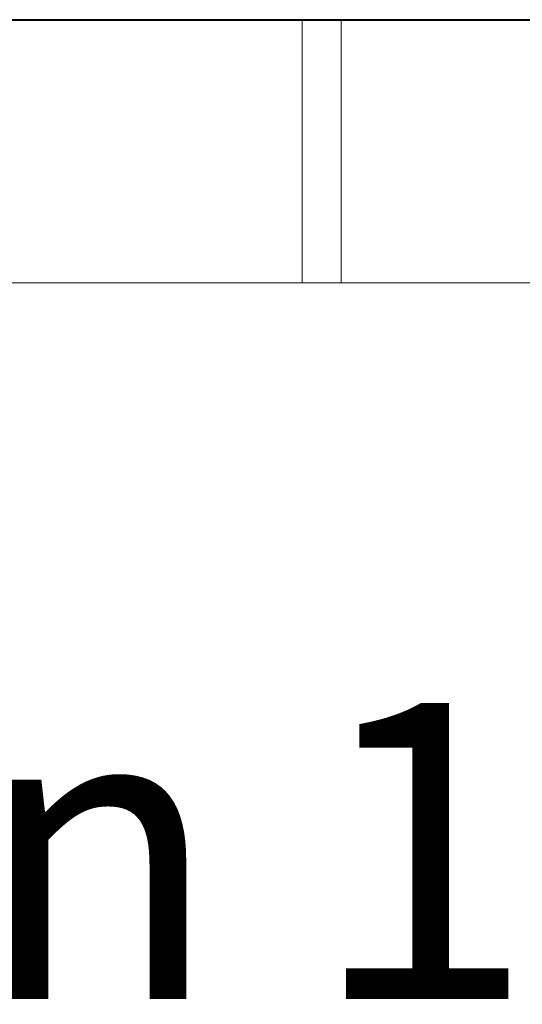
# Model space of a CAD drawing. Header units: inches. Extents: x 424 to 2043, y -237 to 445.
# Tile 746 of 965: x 863.78 to 869.51, y 203.87 to 215.1. Entities that reach past the tile are written whole.
import ezdxf

# ---------------------------------------------------------------- set-up
doc = ezdxf.new("R2010")
doc.units = ezdxf.units.IN
doc.header["$MEASUREMENT"] = 0
doc.layers.add('A-GENM', color=13, linetype='Continuous', lineweight=9)
doc.layers.add('A-WALL', color=113, linetype='Continuous', lineweight=9)
doc.styles.get("Standard").update_dxf_attribs({"font": 'arial.ttf'})

# ---------------------------------------------------------------- blocks, each defined once
blk = doc.blocks.new('Generic Models 1 - Generic Models 1-135348-Section 1')
at = {"layer": 'A-GENM', "lineweight": 25}
blk.add_line((-87.417, 0), (-119.668, 0), dxfattribs=at)
blk = doc.blocks.new('Generic Models 7 - Generic Models 7-166682-Section 1')
at = {"layer": 'A-GENM', "lineweight": 25}
for p, q in [((-82.462, 0), (-119.668, 0)), ((-82.462, -0.01), (-119.668, -0.01))]:
    blk.add_line(p, q, dxfattribs=at)

msp = doc.modelspace()

# ---------------------------------------------------------------- linework, layer by layer
at = {"layer": 'A-WALL'}
for p, q in [((867.002, 215.087), (867.002, 212.097)), ((867.446, 215.087), (867.446, 212.097)), ((863.266, 212.097), (869.674, 212.097))]:
    msp.add_line(p, q, dxfattribs=at)

# ---------------------------------------------------------------- block references
at = {"layer": 'A-GENM', "lineweight": 25}
for name in ['Generic Models 1 - Generic Models 1-135348-Section 1', 'Generic Models 7 - Generic Models 7-166682-Section 1']:
    msp.add_blockref(name, (976.887, 215.097), dxfattribs=at)

# ---------------------------------------------------------------- texts
at = {"insert": (849.824, 207.304), "char_height": 3.3747, "attachment_point": 1}
msp.add_mtext_dynamic_manual_height_columns('Section 1', width=129.74245, gutter_width=16.874, heights=[0], dxfattribs=at)

doc.saveas('drawing.dxf')
